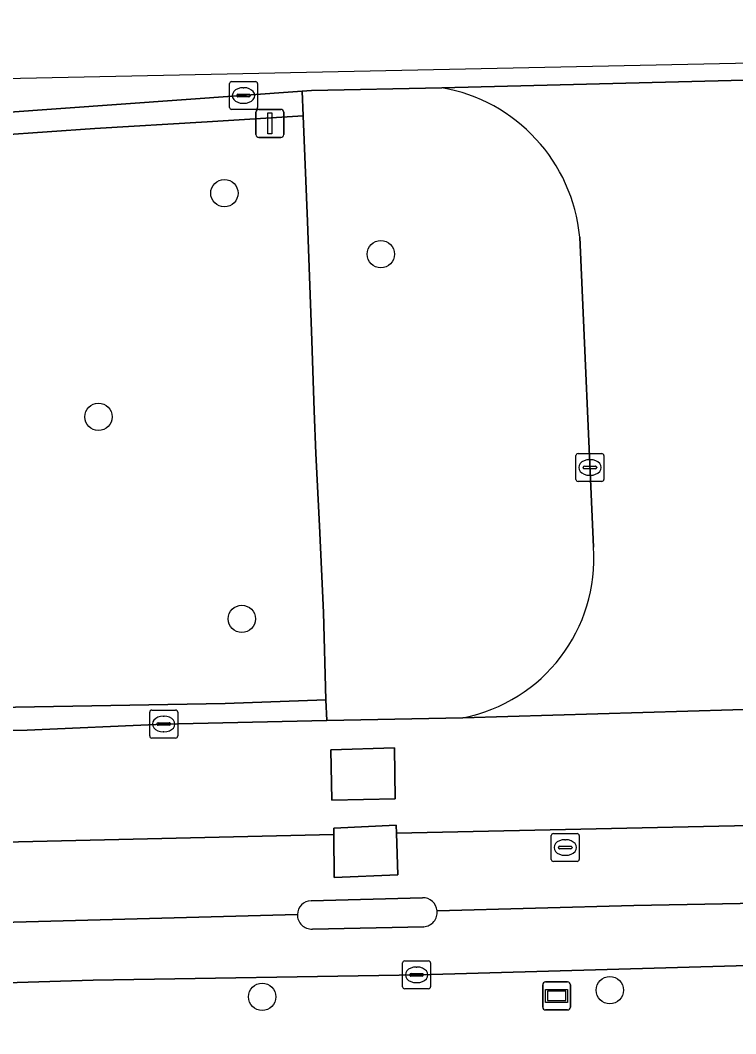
# Model space of a CAD drawing. Extents: x 160806 to 161707, y 383696 to 384148.
# Drawn here: x 161357.82 to 161383.4, y 384111.54 to 384147.79 of the extents above; entities that cross this region are included whole.
import ezdxf

# ---------------------------------------------------------------- set-up
doc = ezdxf.new("R2010")
doc.units = 0
for name, color, linetype in [('IMGEO_Berm_groen', 7, 'Continuous'), ('IMGEO_Boom', 7, 'Continuous'), ('IMGEO_Kolk', 7, 'Continuous'), ('IMGEO_Rijbaan_lokaal_gesloten', 7, 'Continuous'), ('IMGEO_Rijbaan_lokaal_open', 7, 'Continuous'), ('IMGEO_Rioolput', 7, 'Continuous'), ('IMGEO_Verkeersbordpaal', 7, 'Continuous'), ('IMGEO_Verkeerseiland_open', 7, 'Continuous'), ('IMGEO_Voetpad_open', 7, 'Continuous'), ('IMGEO_Wegwijzer', 7, 'Continuous')]:
    doc.layers.add(name, color=color, linetype=linetype)

msp = doc.modelspace()

# ---------------------------------------------------------------- linework, layer by layer
at = {"layer": 'IMGEO_Berm_groen'}
for points in [[(161368.322, 384133.815), (161368.24, 384136.337), (161368.083, 384140.59), (161367.93, 384144.377), (161364.506, 384144.165), (161360.482, 384143.926), (161357.058, 384143.679), (161352.653, 384143.406), (161347.447, 384142.996), (161341.799, 384142.542), (161337.394, 384142.199)], [(161337.75, 384122.702), (161340.431, 384122.791), (161345.225, 384122.958), (161351.108, 384123.068), (161357.641, 384123.218), (161365.144, 384123.353), (161368.747, 384123.478), (161368.664, 384126.609), (161368.52, 384129.702), (161368.389, 384132.294), (161368.322, 384133.815)]]:
    msp.add_lwpolyline(points, dxfattribs=at)
at = {"layer": 'IMGEO_Boom'}
for centre in [(161365.116, 384141.61), (161370.709, 384139.428), (161360.612, 384133.603), (161365.743, 384126.376), (161378.899, 384113.098), (161366.469, 384112.857)]:
    msp.add_circle(centre, 0.489, dxfattribs=at)
at = {"layer": 'IMGEO_Kolk'}
for p, q in [((161365.3, 384144.675), (161365.3, 384145.527)), ((161365.375, 384145.601), (161366.227, 384145.601)), ((161365.788, 384145.381), (161365.813, 384145.381)), ((161366.301, 384145.527), (161366.301, 384144.675)), ((161365.559, 384145.095), (161365.559, 384145.107)), ((161365.997, 384145.058), (161365.599, 384145.058)), ((161365.602, 384145.144), (161366, 384145.144)), ((161366.043, 384145.107), (161366.043, 384145.095)), ((161365.811, 384144.821), (161365.786, 384144.821)), ((161366.227, 384144.601), (161365.375, 384144.601)), ((161377.688, 384131.368), (161377.688, 384132.22)), ((161377.763, 384132.294), (161378.615, 384132.294)), ((161378.176, 384132.074), (161378.201, 384132.074)), ((161378.689, 384132.22), (161378.689, 384131.368)), ((161377.947, 384131.788), (161377.947, 384131.8)), ((161378.385, 384131.751), (161377.987, 384131.751)), ((161377.99, 384131.837), (161378.388, 384131.837)), ((161378.431, 384131.8), (161378.431, 384131.788)), ((161378.615, 384131.294), (161377.763, 384131.294)), ((161378.199, 384131.514), (161378.174, 384131.514)), ((161362.445, 384122.19), (161362.445, 384123.042)), ((161362.52, 384123.116), (161363.372, 384123.116)), ((161363.446, 384123.042), (161363.446, 384122.19)), ((161362.704, 384122.61), (161362.704, 384122.622)), ((161363.142, 384122.573), (161362.744, 384122.573)), ((161362.747, 384122.659), (161363.145, 384122.659)), ((161362.933, 384122.896), (161362.958, 384122.896)), ((161363.188, 384122.622), (161363.188, 384122.61)), ((161362.956, 384122.336), (161362.931, 384122.336)), ((161363.372, 384122.116), (161362.52, 384122.116)), ((161371.49, 384113.218), (161371.49, 384114.07)), ((161371.565, 384114.144), (161372.417, 384114.144)), ((161371.978, 384113.924), (161372.003, 384113.924)), ((161372.491, 384114.07), (161372.491, 384113.218)), ((161371.749, 384113.638), (161371.749, 384113.65)), ((161372.187, 384113.601), (161371.789, 384113.601)), ((161371.792, 384113.687), (161372.19, 384113.687)), ((161372.233, 384113.65), (161372.233, 384113.638)), ((161372.417, 384113.144), (161371.565, 384113.144)), ((161372.001, 384113.364), (161371.976, 384113.364))]:
    msp.add_line(p, q, dxfattribs=at)
for points in [[(161365.3, 384144.675), (161365.3, 384145.527)], [(161365.375, 384145.601), (161366.227, 384145.601)], [(161366.301, 384145.527), (161366.301, 384144.675)], [(161366.227, 384144.601), (161365.375, 384144.601)], [(161377.688, 384131.368), (161377.688, 384132.22)], [(161377.763, 384132.294), (161378.615, 384132.294)], [(161378.689, 384132.22), (161378.689, 384131.368)], [(161378.615, 384131.294), (161377.763, 384131.294)], [(161362.445, 384122.19), (161362.445, 384123.042)], [(161362.52, 384123.116), (161363.372, 384123.116)], [(161363.446, 384123.042), (161363.446, 384122.19)], [(161363.372, 384122.116), (161362.52, 384122.116)], [(161371.49, 384113.218), (161371.49, 384114.07)], [(161371.565, 384114.144), (161372.417, 384114.144)], [(161372.491, 384114.07), (161372.491, 384113.218)], [(161372.417, 384113.144), (161371.565, 384113.144)]]:
    msp.add_lwpolyline(points, dxfattribs=at)
for centre, radius, start, end in [((161365.377, 384145.525), 0.0765, 91.552, 178.448), ((161365.377, 384145.525), 0.0765, 91.552, 178.448), ((161366.225, 384145.525), 0.0765, 1.552, 88.448), ((161366.225, 384145.525), 0.0765, 1.552, 88.448), ((161365.599, 384145.104), 0.0403, 85.8775, 175.7526), ((161365.596, 384145.094), 0.0366, 178.938, 274.7102), ((161366, 384145.101), 0.043, 264.8664, 352.4533), ((161366.004, 384145.106), 0.0386, 1.7309, 96.639), ((161365.377, 384144.677), 0.0765, 181.552, 268.448), ((161365.377, 384144.677), 0.0765, 181.552, 268.448), ((161366.225, 384144.677), 0.0765, 271.552, 358.448), ((161366.225, 384144.677), 0.0765, 271.552, 358.448), ((161377.765, 384132.218), 0.0765, 91.552, 178.448), ((161377.765, 384132.218), 0.0765, 91.552, 178.448), ((161378.613, 384132.218), 0.0765, 1.552, 88.448), ((161378.613, 384132.218), 0.0765, 1.552, 88.448), ((161377.987, 384131.797), 0.0403, 85.8775, 175.7526), ((161377.984, 384131.787), 0.0366, 178.938, 274.7102), ((161378.388, 384131.794), 0.043, 264.8664, 352.4533), ((161378.392, 384131.799), 0.0386, 1.7309, 96.639), ((161377.765, 384131.37), 0.0765, 181.552, 268.448), ((161377.765, 384131.37), 0.0765, 181.552, 268.448), ((161378.613, 384131.37), 0.0765, 271.552, 358.448), ((161378.613, 384131.37), 0.0765, 271.552, 358.448), ((161362.522, 384123.04), 0.0765, 91.552, 178.448), ((161362.522, 384123.04), 0.0765, 91.552, 178.448), ((161363.37, 384123.04), 0.0765, 1.552, 88.448), ((161363.37, 384123.04), 0.0765, 1.552, 88.448), ((161362.744, 384122.619), 0.0403, 85.8775, 175.7526), ((161362.741, 384122.609), 0.0366, 178.938, 274.7102), ((161363.145, 384122.616), 0.043, 264.8664, 352.4533), ((161363.149, 384122.621), 0.0386, 1.7309, 96.639), ((161362.522, 384122.192), 0.0765, 181.552, 268.448), ((161362.522, 384122.192), 0.0765, 181.552, 268.448), ((161363.37, 384122.192), 0.0765, 271.552, 358.448), ((161363.37, 384122.192), 0.0765, 271.552, 358.448), ((161371.567, 384114.068), 0.0765, 91.552, 178.448), ((161371.567, 384114.068), 0.0765, 91.552, 178.448), ((161372.415, 384114.068), 0.0765, 1.552, 88.448), ((161372.415, 384114.068), 0.0765, 1.552, 88.448), ((161371.789, 384113.647), 0.0403, 85.8775, 175.7526), ((161371.786, 384113.637), 0.0366, 178.938, 274.7102), ((161372.19, 384113.644), 0.043, 264.8664, 352.4533), ((161372.194, 384113.649), 0.0386, 1.7309, 96.639), ((161371.567, 384113.22), 0.0765, 181.552, 268.448), ((161371.567, 384113.22), 0.0765, 181.552, 268.448), ((161372.415, 384113.22), 0.0765, 271.552, 358.448), ((161372.415, 384113.22), 0.0765, 271.552, 358.448)]:
    msp.add_arc(centre, radius, start, end, dxfattribs=at)
for centre, major_axis, ratio, start_param, end_param in [((161365.787, 384145.101), (-0.387, 0.002), 0.722429, 4.712389, 7.853982), ((161365.812, 384145.101), (-0.39, 0.002), 0.717154, 1.570796, 4.712389), ((161378.175, 384131.794), (-0.387, 0.002), 0.722429, 4.712389, 7.853982), ((161378.2, 384131.794), (-0.39, 0.002), 0.717154, 1.570796, 4.712389), ((161362.932, 384122.616), (-0.387, 0.002), 0.722429, 4.712389, 7.853982), ((161362.957, 384122.616), (-0.39, 0.002), 0.717154, 1.570796, 4.712389), ((161371.977, 384113.644), (-0.387, 0.002), 0.722429, 4.712389, 7.853982), ((161372.002, 384113.644), (-0.39, 0.002), 0.717154, 1.570796, 4.712389)]:
    msp.add_ellipse(centre, major_axis=major_axis, ratio=ratio, start_param=start_param, end_param=end_param, dxfattribs=at)
at = {"layer": 'IMGEO_Rijbaan_lokaal_gesloten'}
for points in [[(161327.703, 384142.304), (161337.16, 384142.963), (161346.257, 384143.694), (161351.743, 384144.08), (161357.112, 384144.482), (161367.896, 384145.252), (161368.23, 384145.276), (161372.889, 384145.38), (161388.411, 384145.768), (161389.577, 384145.803), (161400.516, 384146.018), (161403.919, 384146.182), (161420.401, 384146.492), (161435.415, 384146.872), (161436.002, 384146.887), (161453.438, 384147.374), (161453.468, 384147.793), (161426.579, 384147.153), (161350.999, 384145.561), (161261.88, 384139.347)], [(161386.513, 384123.225), (161373.645, 384122.84), (161368.776, 384122.738), (161362.942, 384122.615), (161358.059, 384122.401), (161349.424, 384122.203), (161344.922, 384122.082), (161340.98, 384122.012), (161338.149, 384121.956), (161332.428, 384121.56), (161328.301, 384121.504)], [(161369.031, 384118.661), (161335.182, 384117.881), (161322.396, 384117.897), (161316.729, 384118.038), (161308.839, 384118.481), (161293.967, 384119.32), (161278.23, 384120.232), (161260.613, 384121.23), (161260.358, 384117.771), (161260.762, 384117.753), (161269.102, 384117.385), (161271.935, 384117.201), (161286.376, 384116.275), (161306.289, 384115.145), (161321.017, 384114.547), (161327.538, 384114.71), (161334.603, 384114.873), (161357.592, 384115.525), (161367.726, 384115.798)], [(161372.727, 384115.933), (161379.764, 384116.123), (161391.177, 384116.341), (161406.393, 384116.776), (161422.889, 384117.158), (161437.367, 384117.127), (161445.833, 384115.947), (161446.154, 384115.908), (161446.173, 384115.775), (161450.765, 384115.909), (161454.015, 384115.968), (161457.012, 384116.04), (161457.172, 384120.45), (161453.392, 384120.386), (161436.557, 384120.105), (161419.052, 384119.747), (161371.267, 384118.709), (161371.319, 384117.225), (161369.042, 384117.129), (161369.031, 384118.661)], [(161322.396, 384117.897), (161335.182, 384117.881), (161369.031, 384118.661), (161369.029, 384118.892), (161371.257, 384119.002), (161371.267, 384118.709), (161419.052, 384119.747)], [(161446.149, 384115.774), (161446.173, 384115.775), (161446.154, 384115.908), (161445.833, 384115.947), (161437.367, 384117.127), (161422.889, 384117.158), (161406.393, 384116.776), (161391.177, 384116.341), (161379.764, 384116.123), (161372.727, 384115.933)], [(161368.215, 384116.296), (161372.197, 384116.403)], [(161367.726, 384115.798), (161357.592, 384115.525), (161334.603, 384114.873), (161327.538, 384114.71), (161321.017, 384114.547), (161306.289, 384115.145), (161286.376, 384116.275)], [(161286.829, 384115.858), (161286.809, 384115.322), (161286.671, 384111.658), (161320.761, 384112.539), (161322.18, 384112.562), (161323.478, 384112.593), (161325.397, 384112.64), (161337.406, 384112.917), (161339.944, 384112.961), (161349.937, 384113.134), (161360.425, 384113.454), (161372.09, 384113.647), (161383.418, 384113.963), (161394.707, 384114.341), (161402.739, 384114.468), (161412.541, 384114.668), (161420.828, 384114.943), (161428.175, 384115.173), (161429.374, 384115.2), (161429.79, 384115.242), (161431.294, 384115.336), (161439.917, 384115.574), (161446.149, 384115.774)], [(161372.247, 384115.365), (161368.263, 384115.283)]]:
    msp.add_lwpolyline(points, dxfattribs=at)
msp.add_lwpolyline([(161368.925, 384121.695), (161371.202, 384121.759), (161371.229, 384119.943), (161368.962, 384119.891)], close=True, dxfattribs=at)
for centre, radius, start, end in [((161372.208, 384115.882), 0.521, 5.6204, 91.2468), ((161368.234, 384115.789), 0.508, 92.0985, 178.9464), ((161368.234, 384115.79), 0.508, 179.1481, 273.248), ((161372.21, 384115.883), 0.519, 274.0572, 5.5424)]:
    msp.add_arc(centre, radius, start, end, dxfattribs=at)
at = {"layer": 'IMGEO_Rijbaan_lokaal_open'}
for points in [[(161388.411, 384145.768), (161372.889, 384145.38)], [(161377.823, 384140.039), (161378.32, 384128.949)], [(161373.645, 384122.84), (161386.513, 384123.225)]]:
    msp.add_lwpolyline(points, dxfattribs=at)
for points in [[(161368.962, 384119.891), (161371.229, 384119.943), (161371.202, 384121.759), (161368.925, 384121.695)], [(161369.031, 384118.661), (161369.042, 384117.129), (161371.319, 384117.225), (161371.267, 384118.709), (161371.257, 384119.002), (161369.029, 384118.892)]]:
    msp.add_lwpolyline(points, close=True, dxfattribs=at)
for centre, radius, start, end in [((161371.862, 384139.482), 5.987, 5.3401, 80.1232), ((161372.524, 384128.542), 5.811, 281.128, 4.0209)]:
    msp.add_arc(centre, radius, start, end, dxfattribs=at)
at = {"layer": 'IMGEO_Rioolput'}
for p, q in [((161376.806, 384117.773), (161376.806, 384118.625)), ((161376.881, 384118.699), (161377.733, 384118.699)), ((161377.807, 384118.625), (161377.807, 384117.773)), ((161377.065, 384118.193), (161377.065, 384118.205)), ((161377.108, 384118.242), (161377.506, 384118.242)), ((161377.294, 384118.479), (161377.319, 384118.479)), ((161377.549, 384118.205), (161377.549, 384118.193)), ((161377.503, 384118.156), (161377.105, 384118.156)), ((161377.317, 384117.919), (161377.292, 384117.919)), ((161377.733, 384117.699), (161376.881, 384117.699))]:
    msp.add_line(p, q, dxfattribs=at)
for points in [[(161376.806, 384117.773), (161376.806, 384118.625)], [(161376.881, 384118.699), (161377.733, 384118.699)], [(161377.807, 384118.625), (161377.807, 384117.773)], [(161377.733, 384117.699), (161376.881, 384117.699)]]:
    msp.add_lwpolyline(points, dxfattribs=at)
for centre, radius, start, end in [((161376.883, 384118.623), 0.0765, 91.552, 178.448), ((161376.883, 384118.623), 0.0765, 91.552, 178.448), ((161377.731, 384118.623), 0.0765, 1.552, 88.448), ((161377.731, 384118.623), 0.0765, 1.552, 88.448), ((161377.105, 384118.202), 0.0403, 85.8775, 175.7526), ((161377.102, 384118.192), 0.0366, 178.938, 274.7102), ((161377.506, 384118.199), 0.043, 264.8664, 352.4533), ((161377.51, 384118.204), 0.0386, 1.7309, 96.639), ((161376.883, 384117.775), 0.0765, 181.552, 268.448), ((161376.883, 384117.775), 0.0765, 181.552, 268.448), ((161377.731, 384117.775), 0.0765, 271.552, 358.448), ((161377.731, 384117.775), 0.0765, 271.552, 358.448)]:
    msp.add_arc(centre, radius, start, end, dxfattribs=at)
for centre, major_axis, ratio, start_param, end_param in [((161377.293, 384118.199), (-0.387, 0.002), 0.722429, 4.712389, 7.853982), ((161377.318, 384118.199), (-0.39, 0.002), 0.717154, 1.570796, 4.712389)]:
    msp.add_ellipse(centre, major_axis=major_axis, ratio=ratio, start_param=start_param, end_param=end_param, dxfattribs=at)
at = {"layer": 'IMGEO_Verkeersbordpaal'}
for p, q in [((161366.247, 384143.703), (161366.247, 384144.503)), ((161366.247, 384144.503), (161366.247, 384143.703)), ((161366.347, 384144.603), (161367.137, 384144.603)), ((161367.137, 384144.603), (161366.347, 384144.603)), ((161367.237, 384144.503), (161367.237, 384143.703)), ((161367.237, 384143.703), (161367.237, 384144.503)), ((161367.137, 384143.603), (161366.347, 384143.603)), ((161366.347, 384143.603), (161367.137, 384143.603))]:
    msp.add_line(p, q, dxfattribs=at)
msp.add_lwpolyline([(161366.667, 384144.478), (161366.817, 384144.478), (161366.817, 384143.728), (161366.667, 384143.728), (161366.667, 384144.478)], dxfattribs=at)
for centre, start, end in [((161366.347, 384144.503), 90, 180), ((161366.347, 384144.503), 90, 180), ((161367.137, 384144.503), 0, 90), ((161367.137, 384144.503), 360, 90), ((161366.347, 384143.703), 180, 270), ((161366.347, 384143.703), 180, 270), ((161367.137, 384143.703), 270, 0), ((161367.137, 384143.703), 270, 0)]:
    msp.add_arc(centre, 0.1, start, end, dxfattribs=at)
at = {"layer": 'IMGEO_Verkeerseiland_open'}
for points in [[(161337.394, 384142.199), (161341.799, 384142.542), (161347.447, 384142.996), (161352.653, 384143.406), (161357.058, 384143.679), (161360.482, 384143.926), (161364.506, 384144.165), (161367.93, 384144.377), (161367.896, 384145.252), (161357.112, 384144.482), (161351.743, 384144.08), (161346.257, 384143.694), (161337.16, 384142.963)], [(161338.149, 384121.956), (161340.98, 384122.012), (161344.922, 384122.082), (161349.424, 384122.203), (161358.059, 384122.401), (161362.942, 384122.615), (161368.776, 384122.738), (161368.747, 384123.478), (161365.144, 384123.353), (161357.641, 384123.218), (161351.108, 384123.068), (161345.225, 384122.958), (161340.431, 384122.791), (161337.75, 384122.702)], [(161372.197, 384116.403), (161368.215, 384116.296)], [(161368.263, 384115.283), (161372.247, 384115.365)]]:
    msp.add_lwpolyline(points, dxfattribs=at)
for centre, radius, start, end in [((161372.208, 384115.882), 0.521, 5.6204, 91.2468), ((161368.234, 384115.789), 0.508, 92.0985, 178.9464), ((161368.234, 384115.79), 0.508, 179.1481, 273.248), ((161372.21, 384115.883), 0.519, 274.0572, 5.5424)]:
    msp.add_arc(centre, radius, start, end, dxfattribs=at)
at = {"layer": 'IMGEO_Voetpad_open'}
for points in [[(161372.889, 384145.38), (161368.23, 384145.276), (161367.896, 384145.252), (161367.93, 384144.377), (161368.083, 384140.59), (161368.24, 384136.337), (161368.322, 384133.815), (161368.389, 384132.294), (161368.52, 384129.702), (161368.664, 384126.609), (161368.747, 384123.478), (161368.776, 384122.738), (161373.645, 384122.84)], [(161378.32, 384128.949), (161377.823, 384140.039)]]:
    msp.add_lwpolyline(points, dxfattribs=at)
msp.add_lwpolyline([(161431.756, 384115.148), (161429.79, 384115.242), (161429.374, 384115.2), (161429.407, 384113.75), (161428.207, 384113.723), (161428.175, 384115.173), (161420.828, 384114.943), (161412.541, 384114.668), (161402.739, 384114.468), (161394.707, 384114.341), (161383.418, 384113.963), (161372.09, 384113.647), (161360.425, 384113.454), (161349.937, 384113.134), (161339.944, 384112.961), (161339.937, 384108.977), (161353.71, 384109.286), (161378.269, 384110.102), (161432.066, 384111.288)], close=True, dxfattribs=at)
for centre, radius, start, end in [((161371.862, 384139.482), 5.987, 5.3401, 80.1232), ((161372.524, 384128.542), 5.811, 281.128, 4.0209)]:
    msp.add_arc(centre, radius, start, end, dxfattribs=at)
at = {"layer": 'IMGEO_Wegwijzer'}
for p, q in [((161376.501, 384112.488), (161376.501, 384113.288)), ((161376.501, 384113.288), (161376.501, 384112.488)), ((161376.601, 384113.388), (161377.391, 384113.388)), ((161377.391, 384113.388), (161376.601, 384113.388)), ((161377.491, 384113.288), (161377.491, 384112.488)), ((161377.491, 384112.488), (161377.491, 384113.288)), ((161377.391, 384112.388), (161376.601, 384112.388)), ((161376.601, 384112.388), (161377.391, 384112.388))]:
    msp.add_line(p, q, dxfattribs=at)
for points in [[(161376.602, 384113.12), (161377.39, 384113.12), (161377.39, 384112.656), (161376.602, 384112.656), (161376.602, 384113.12)], [(161376.667, 384113.055), (161376.667, 384112.721), (161377.325, 384112.721), (161377.325, 384113.055), (161376.667, 384113.055)]]:
    msp.add_lwpolyline(points, dxfattribs=at)
for centre, start, end in [((161376.601, 384113.288), 90, 180), ((161376.601, 384113.288), 90, 180), ((161377.391, 384113.288), 0, 90), ((161377.391, 384113.288), 360, 90), ((161376.601, 384112.488), 180, 270), ((161376.601, 384112.488), 180, 270), ((161377.391, 384112.488), 270, 0), ((161377.391, 384112.488), 270, 0)]:
    msp.add_arc(centre, 0.1, start, end, dxfattribs=at)

doc.saveas('drawing.dxf')
